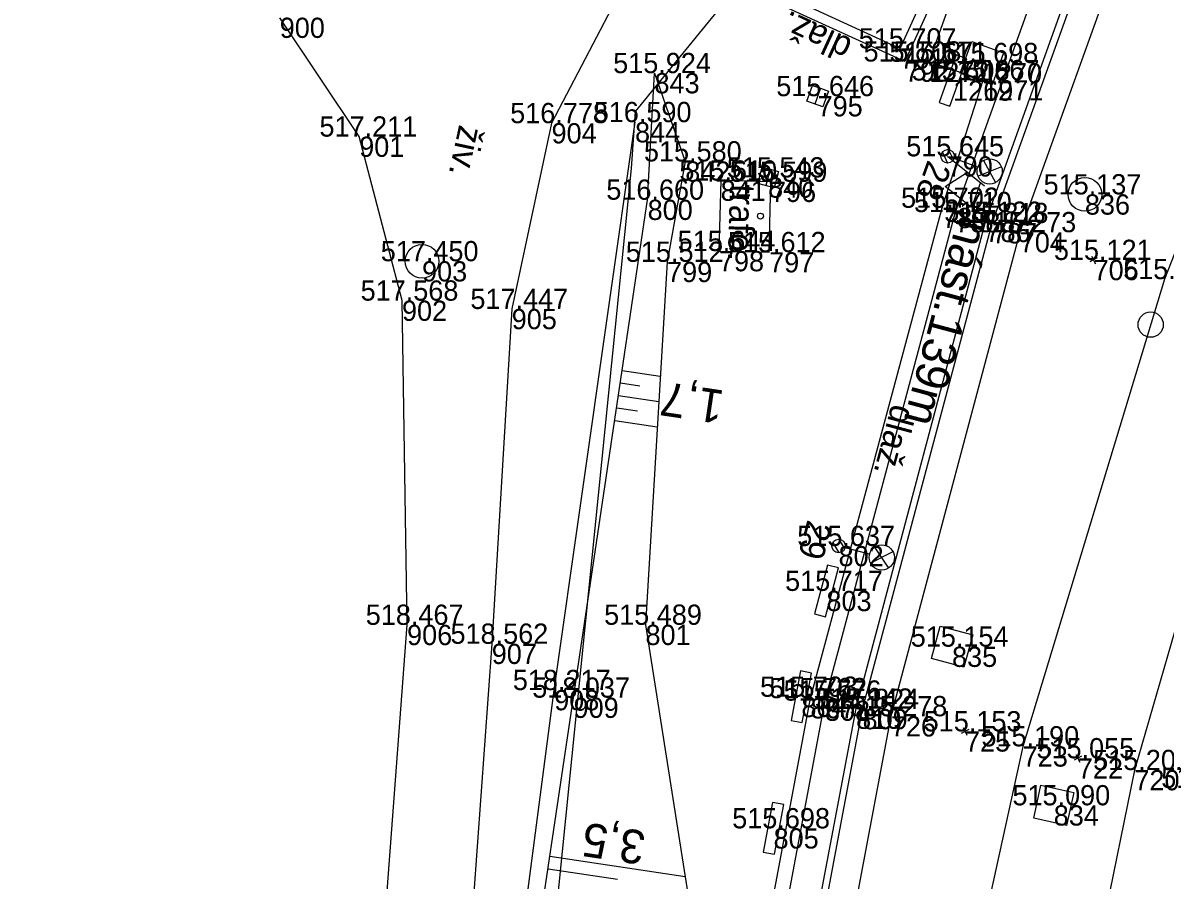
# Model space of a CAD drawing. Extents: x -1234191 to 23050, y -1290331 to -741191.
# Drawn here: x -865485.2 to -865417.4, y -1105088.5 to -1105037.6 of the extents above; entities that cross this region are included whole.
import ezdxf

# ---------------------------------------------------------------- set-up
doc = ezdxf.new("R2010")
doc.units = 0
for name, color, linetype in [('Vrstva 1', 7, 'Continuous'), ('Vrstva 14', 7, 'Continuous'), ('Vrstva 16', 7, 'Continuous'), ('Vrstva 17', 7, 'Continuous'), ('Vrstva 23', 7, 'Continuous'), ('Vrstva 25', 7, 'Continuous'), ('Vrstva 33', 7, 'Continuous'), ('Vrstva 4', 7, 'Continuous'), ('Vrstva 41', 7, 'Continuous'), ('Vrstva 43', 7, 'Continuous'), ('Vrstva 48', 7, 'Continuous'), ('Vrstva 49', 7, 'Continuous'), ('Vrstva 51', 7, 'Continuous'), ('Vrstva 53', 7, 'Continuous'), ('Vrstva 59', 7, 'Continuous'), ('Vrstva 60', 7, 'Continuous'), ('Vrstva 61', 7, 'Continuous'), ('Vrstva 7', 7, 'Continuous')]:
    doc.layers.add(name, color=color, linetype=linetype)

msp = doc.modelspace()

# ---------------------------------------------------------------- linework, layer by layer
at = {"layer": 'Vrstva 1'}
for points in [[(-865167.713, -1104779.363), (-865179.796, -1104790.726), (-865184.478, -1104795.035), (-865190.97, -1104800.752), (-865195.945, -1104804.963), (-865211.087, -1104817.791), (-865237.902, -1104840.516), (-865253.199, -1104853.499), (-865272.037, -1104869.497), (-865292.913, -1104887.204), (-865297.954, -1104891.507), (-865305.977, -1104898.32), (-865318.53, -1104909.524), (-865330.274, -1104921.076), (-865350.227, -1104943.561), (-865366.81, -1104965.604), (-865377.819, -1104982.561), (-865389.023, -1105002.397), (-865401.608, -1105028.878), (-865411.418, -1105054.9), (-865419.263, -1105081.952), (-865424.901, -1105109.6), (-865427.484, -1105128.881), (-865429.29, -1105156.421)], [(-865214.42, -1104814.068), (-865241.183, -1104836.797), (-865256.409, -1104849.72), (-865275.283, -1104865.734), (-865296.129, -1104883.416), (-865301.469, -1104887.956), (-865309.155, -1104894.547), (-865321.846, -1104905.934), (-865333.869, -1104917.682), (-865354.051, -1104940.12), (-865371.183, -1104962.558), (-865382.53, -1104979.664), (-865394.153, -1104999.759), (-865407.109, -1105026.401), (-865417.481, -1105052.831), (-865425.89, -1105080.546), (-865431.949, -1105108.222), (-865434.948, -1105128.258), (-865437.242, -1105156.147)], [(-865282.212, -1104859.155), (-865294.87, -1104869.895), (-865302.446, -1104876.305), (-865328.715, -1104898.709), (-865342.906, -1104912.076), (-865356.031, -1104925.972), (-865363.103, -1104934.181), (-865379.992, -1104956.222), (-865391.594, -1104973.91), (-865394.88, -1104979.421), (-865395.841, -1104981.079), (-865398.301, -1104985.355), (-865400.147, -1104988.749), (-865403.476, -1104995.003), (-865409.191, -1105006.605), (-865415.957, -1105021.943), (-865426.066, -1105050.048), (-865433.714, -1105078.759), (-865439.01, -1105106.92), (-865441.571, -1105127.548), (-865443.346, -1105156.022)]]:
    msp.add_lwpolyline(points, dxfattribs=at)
at = {"layer": 'Vrstva 14'}
for points in [[(-865407.106, -1104993.3), (-865419.736, -1105020.537), (-865429.893, -1105048.855), (-865437.628, -1105077.833), (-865442.976, -1105106.353), (-865445.55, -1105127.295)], [(-865445.55, -1105127.295), (-865444.702, -1105127.383), (-865443.698, -1105127.375), (-865443.285, -1105127.415), (-865440.722, -1105106.667), (-865435.391, -1105078.331), (-865427.713, -1105049.508), (-865417.6, -1105021.411), (-865405.088, -1104994.337), (-865405.439, -1104994.15), (-865406.275, -1104993.706), (-865407.106, -1104993.3)], [(-865443.698, -1105127.375), (-865441.144, -1105106.64), (-865435.776, -1105078.309), (-865428.102, -1105049.433), (-865418.029, -1105021.359), (-865405.439, -1104994.15), (-865406.275, -1104993.706), (-865406.275, -1104993.706)]]:
    msp.add_lwpolyline(points, dxfattribs=at)
at = {"layer": 'Vrstva 16'}
for points in [[(-865409.021, -1104992.403), (-865407.106, -1104993.3), (-865419.736, -1105020.537), (-865429.893, -1105048.855), (-865437.628, -1105077.833), (-865442.976, -1105106.353), (-865445.55, -1105127.295)], [(-865440.628, -1105035.714), (-865433.17, -1105039.148), (-865428.313, -1105028.495), (-865435.812, -1105025.059), (-865440.628, -1105035.714)], [(-865445.55, -1105127.295), (-865446.387, -1105127.258), (-865443.821, -1105106.237), (-865438.481, -1105077.686), (-865430.662, -1105048.601), (-865428.244, -1105041.03), (-865431.44, -1105039.941), (-865427.538, -1105029.011), (-865427.857, -1105028.884), (-865432.883, -1105039.925), (-865441.383, -1105036.023), (-865438.875, -1105030.364)]]:
    msp.add_lwpolyline(points, dxfattribs=at)
at = {"layer": 'Vrstva 17'}
msp.add_lwpolyline([(-865440.024, -1105362.568), (-865440.948, -1105350.419), (-865442.441, -1105333.554), (-865444.21, -1105322.31), (-865462.564, -1105304.913), (-865463.714, -1105278.723), (-865464.651, -1105257.681), (-865465.298, -1105237.406), (-865466.161, -1105215.637), (-865467.198, -1105188.109), (-865467.959, -1105161.216), (-865460.995, -1105122.061), (-865456.243, -1105096.706), (-865453.694, -1105077.206), (-865448.895, -1105043.52)], dxfattribs=at)
at = {"layer": 'Vrstva 23'}
for points in [[(-865440.628, -1105035.714), (-865433.17, -1105039.148), (-865428.313, -1105028.495), (-865435.812, -1105025.059), (-865440.628, -1105035.714)], [(-865443.814, -1105046.987), (-865443.918, -1105051.165), (-865440.939, -1105051.232), (-865440.828, -1105047.056), (-865443.814, -1105046.987)]]:
    msp.add_lwpolyline(points, dxfattribs=at)
for points in [[(-865429.198, -1105039.759), (-865429.834, -1105039.53), (-865430.848, -1105042.35), (-865430.212, -1105042.578)], [(-865436.826, -1105069.964), (-865437.479, -1105069.79), (-865438.25, -1105072.685), (-865437.597, -1105072.859)], [(-865438.415, -1105076.194), (-865439.079, -1105076.07), (-865439.633, -1105079.014), (-865438.969, -1105079.139)], [(-865440.065, -1105083.997), (-865440.729, -1105083.873), (-865441.283, -1105086.817), (-865440.619, -1105086.942)]]:
    msp.add_lwpolyline(points, close=True, dxfattribs=at)
at = {"layer": 'Vrstva 25'}
for p, q in [((-865430.659, -1105045.306), (-865430.358, -1105045.945)), ((-865430.289, -1105045.154), (-865430.006, -1105045.754)), ((-865428.557, -1105046.19), (-865429.969, -1105045.682)), ((-865428.228, -1105045.799), (-865427.507, -1105047.105)), ((-865427.16, -1105046.168), (-865428.543, -1105046.727)), ((-865436.795, -1105068.265), (-865436.463, -1105068.838)), ((-865437.151, -1105068.447), (-865436.797, -1105069.059)), ((-865434.982, -1105069.15), (-865436.431, -1105068.764)), ((-865433.592, -1105069.009), (-865434.922, -1105069.683)), ((-865434.688, -1105068.733), (-865433.858, -1105069.972))]:
    msp.add_line(p, q, dxfattribs=at)
for centre, radius in [((-865430.345, -1105045.547), 0.4), ((-865427.852, -1105046.441), 0.749), ((-865436.818, -1105068.661), 0.4), ((-865434.258, -1105069.34), 0.749)]:
    msp.add_circle(centre, radius, dxfattribs=at)
at = {"layer": 'Vrstva 33'}
msp.add_line((-865430.345, -1105045.547), (-865428.158, -1105047.296), dxfattribs=at)
msp.add_lwpolyline([(-865428.393, -1105047.109), (-865428.939, -1105048.592), (-865430.501, -1105047.343), (-865429.174, -1105046.484)], dxfattribs=at)
at = {"layer": 'Vrstva 4'}
msp.add_lwpolyline([(-865426.155, -1105368.12), (-865426.668, -1105362.407), (-865429.114, -1105338.123), (-865433.028, -1105319.492), (-865435.927, -1105302.018), (-865438.193, -1105282.679), (-865438.981, -1105269.51), (-865443.453, -1105220.286), (-865444.491, -1105206.788), (-865446.148, -1105185.515), (-865446.491, -1105156.099), (-865443.766, -1105128.394), (-865443.698, -1105127.375), (-865441.144, -1105106.64), (-865435.776, -1105078.309), (-865428.102, -1105049.433), (-865418.029, -1105021.359), (-865405.439, -1104994.15), (-865406.275, -1104993.706), (-865402.988, -1104987.737), (-865401.606, -1104987.788)], dxfattribs=at)
at = {"layer": 'Vrstva 41'}
for points in [[(-865427.037, -1105039.416), (-865427.713, -1105041.298), (-865429.595, -1105040.622), (-865428.919, -1105038.74), (-865427.037, -1105039.416)], [(-865428.861, -1105073.924), (-865429.376, -1105075.857), (-865431.309, -1105075.342), (-865430.794, -1105073.409), (-865428.861, -1105073.924)], [(-865422.859, -1105083.28), (-865423.287, -1105085.234), (-865425.241, -1105084.806), (-865424.813, -1105082.852), (-865422.859, -1105083.28)]]:
    msp.add_lwpolyline(points, dxfattribs=at)
at = {"layer": 'Vrstva 43'}
for points in [[(-865437.893, -1105041.507), (-865437.422, -1105041.676), (-865437.761, -1105042.617), (-865438.702, -1105042.278), (-865438.363, -1105041.337), (-865437.893, -1105041.507), (-865438.231, -1105042.447)], [(-865440.872, -1105046.318), (-865440.389, -1105046.447), (-865440.647, -1105047.413), (-865441.613, -1105047.155), (-865441.355, -1105046.189), (-865440.872, -1105046.318), (-865441.13, -1105047.284)]]:
    msp.add_lwpolyline(points, dxfattribs=at)
for centre in [(-865422.201, -1105047.805), (-865461.533, -1105051.77)]:
    msp.add_circle(centre, 1, dxfattribs=at)
at = {"layer": 'Vrstva 48'}
for p, q in [((-865449.654, -1105058.244), (-865447.397, -1105058.58)), ((-865449.765, -1105058.986), (-865448.603, -1105059.159)), ((-865449.875, -1105059.728), (-865447.486, -1105060.083)), ((-865449.985, -1105060.47), (-865448.758, -1105060.652)), ((-865450.096, -1105061.211), (-865447.576, -1105061.586)), ((-865453.948, -1105087.06), (-865445.921, -1105088.259)), ((-865454.059, -1105087.802), (-865449.928, -1105088.419))]:
    msp.add_line(p, q, dxfattribs=at)
at = {"layer": 'Vrstva 49'}
for p, q in [((-865421.465, -1105051.576), (-865421.905, -1105051.812)), ((-865421.803, -1105051.474), (-865421.567, -1105051.914)), ((-865429.096, -1105079.538), (-865429.536, -1105079.774)), ((-865429.434, -1105079.436), (-865429.198, -1105079.876)), ((-865422.401, -1105081.136), (-865422.841, -1105081.372)), ((-865422.739, -1105081.034), (-865422.503, -1105081.474))]:
    msp.add_line(p, q, dxfattribs=at)
for points in [[(-865440.215, -1105363.474), (-865440.024, -1105362.568), (-865440.948, -1105350.419), (-865442.441, -1105333.554), (-865442.36, -1105322.681), (-865460.47, -1105300.077), (-865462.475, -1105280.59), (-865464.651, -1105257.681), (-865465.298, -1105237.406), (-865465.087, -1105211.457), (-865465.574, -1105188.228), (-865464.694, -1105161.872), (-865463.713, -1105151.73), (-865460.571, -1105131.866), (-865457.255, -1105115.233), (-865455.217, -1105095.552), (-865452.543, -1105077.657), (-865448.148, -1105048.121), (-865447.741, -1105040.612)], [(-865447.741, -1105040.612), (-865445.915, -1105045.85), (-865446.994, -1105051.807), (-865448.275, -1105073.335), (-865445.083, -1105093.569), (-865444.175, -1105106.198), (-865445.349, -1105114.667), (-865446.324, -1105117.738), (-865446.164, -1105119.269), (-865447.175, -1105127.09), (-865446.122, -1105130.014), (-865447.796, -1105156.012)]]:
    msp.add_lwpolyline(points, dxfattribs=at)
at = {"layer": 'Vrstva 51'}
for points in [[(-865465.47, -1105031.79), (-865460.34, -1105033.641), (-865457.022, -1105032.821), (-865452.825, -1105028.77), (-865447.623, -1105031.66), (-865453.85, -1105043.58), (-865456.213, -1105054.601), (-865457.397, -1105074.46), (-865458.912, -1105095.503), (-865464.603, -1105123.193), (-865472.02, -1105159.894), (-865479.385, -1105194.851)], [(-865485.221, -1105193.493), (-865477.61, -1105158.724), (-865469.772, -1105121.414), (-865464.021, -1105094.671), (-865462.422, -1105073.338), (-865462.723, -1105054.107), (-865465.264, -1105044.377), (-865469.978, -1105037.323)]]:
    msp.add_lwpolyline(points, dxfattribs=at)
at = {"layer": 'Vrstva 53'}
for points in [[(-865448.859, -1105042.879), (-865441.71, -1105034.11), (-865437.449, -1105024.62), (-865432.412, -1105013.396)], [(-865401.73, -1105642.98), (-865417.63, -1105585.969), (-865424.489, -1105550.459), (-865433.05, -1105459.11), (-865432.13, -1105450.639), (-865436.38, -1105418.03), (-865442.369, -1105372.04), (-865443.529, -1105360.94), (-865451.449, -1105359.03), (-865457.01, -1105352.36), (-865460.159, -1105345.639), (-865461.75, -1105336.51), (-865458.39, -1105309.04), (-865454.409, -1105297.45), (-865462.17, -1105175.639), (-865449.109, -1105046.26), (-865448.859, -1105042.879)]]:
    msp.add_lwpolyline(points, dxfattribs=at)
at = {"layer": 'Vrstva 59'}
msp.add_circle((-865441.456, -1105049.091), 0.175, dxfattribs=at)
at = {"layer": 'Vrstva 60'}
for p, q in [((-865433.17, -1105039.148), (-865433.17, -1105039.148)), ((-865432.883, -1105039.925), (-865432.883, -1105039.925)), ((-865431.44, -1105039.941), (-865431.44, -1105039.941)), ((-865428.316, -1105040.019), (-865428.316, -1105040.019)), ((-865447.741, -1105040.612), (-865447.741, -1105040.612)), ((-865430.024, -1105041.054), (-865430.024, -1105041.054)), ((-865428.244, -1105041.03), (-865428.244, -1105041.03)), ((-865438.062, -1105041.977), (-865438.062, -1105041.977)), ((-865453.85, -1105043.58), (-865453.85, -1105043.58)), ((-865448.895, -1105043.52), (-865448.895, -1105043.52)), ((-865465.264, -1105044.377), (-865465.264, -1105044.377)), ((-865445.915, -1105045.85), (-865445.915, -1105045.85)), ((-865430.345, -1105045.547), (-865430.345, -1105045.547)), ((-865443.814, -1105046.987), (-865443.814, -1105046.987)), ((-865441.001, -1105046.801), (-865441.001, -1105046.801)), ((-865440.828, -1105047.056), (-865440.828, -1105047.056)), ((-865422.201, -1105047.805), (-865422.201, -1105047.805)), ((-865448.148, -1105048.121), (-865448.148, -1105048.121)), ((-865430.662, -1105048.601), (-865430.662, -1105048.601)), ((-865429.893, -1105048.855), (-865429.893, -1105048.855)), ((-865428.102, -1105049.433), (-865428.102, -1105049.433)), ((-865427.713, -1105049.508), (-865427.713, -1105049.508)), ((-865426.066, -1105050.048), (-865426.066, -1105050.048)), ((-865443.918, -1105051.165), (-865443.918, -1105051.165)), ((-865440.939, -1105051.232), (-865440.939, -1105051.232)), ((-865461.533, -1105051.77), (-865461.533, -1105051.77)), ((-865446.994, -1105051.807), (-865446.994, -1105051.807)), ((-865421.685, -1105051.694), (-865421.685, -1105051.694)), ((-865417.481, -1105052.831), (-865417.481, -1105052.831)), ((-865462.723, -1105054.107), (-865462.723, -1105054.107)), ((-865456.213, -1105054.601), (-865456.213, -1105054.601)), ((-865436.818, -1105068.661), (-865436.818, -1105068.661)), ((-865437.539, -1105071.324), (-865437.539, -1105071.324)), ((-865462.422, -1105073.338), (-865462.422, -1105073.338)), ((-865448.275, -1105073.335), (-865448.275, -1105073.335)), ((-865457.397, -1105074.46), (-865457.397, -1105074.46)), ((-865430.085, -1105074.633), (-865430.085, -1105074.633)), ((-865453.694, -1105077.206), (-865453.694, -1105077.206)), ((-865452.543, -1105077.657), (-865452.543, -1105077.657)), ((-865439.025, -1105077.604), (-865439.025, -1105077.604)), ((-865438.481, -1105077.686), (-865438.481, -1105077.686)), ((-865437.628, -1105077.833), (-865437.628, -1105077.833)), ((-865435.776, -1105078.309), (-865435.776, -1105078.309)), ((-865435.391, -1105078.331), (-865435.391, -1105078.331)), ((-865433.714, -1105078.759), (-865433.714, -1105078.759)), ((-865429.316, -1105079.656), (-865429.316, -1105079.656)), ((-865425.89, -1105080.546), (-865425.89, -1105080.546)), ((-865422.621, -1105081.254), (-865422.621, -1105081.254)), ((-865419.263, -1105081.952), (-865419.263, -1105081.952)), ((-865424.05, -1105084.043), (-865424.05, -1105084.043)), ((-865440.675, -1105085.407), (-865440.675, -1105085.407))]:
    msp.add_line(p, q, dxfattribs=at)
at = {"layer": 'Vrstva 7'}
msp.add_circle((-865418.3, -1105055.529), 0.75, dxfattribs=at)

# ---------------------------------------------------------------- texts
at = {"layer": 'Vrstva 14'}
msp.add_text('nást.139m', height=2, rotation=255.05468, dxfattribs=at).set_placement((-865429.745, -1105049.144))
at = {"layer": 'Vrstva 16'}
for rotation, p in [(155.34209, (-865435.919, -1105038.635)), (255.05468, (-865433.653, -1105060.176))]:
    msp.add_text('dlaž.', height=1.5, rotation=rotation, dxfattribs=at).set_placement(p)
at = {"layer": 'Vrstva 23'}
msp.add_text('trafo.', height=1.5, rotation=268.47741, dxfattribs=at).set_placement((-865443.262, -1105047.184))
at = {"layer": 'Vrstva 25'}
for s, rotation, p in [('28', 250.21701, (-865431.514, -1105045.713)), ('29', 255.08399, (-865438.651, -1105067.054))]:
    msp.add_text(s, height=1.5, rotation=rotation, dxfattribs=at).set_placement(p)
at = {"layer": 'Vrstva 48'}
for s, rotation, p in [('1,7', 171.53641, (-865443.532, -1105059.456)), ('3,5', 171.50133, (-865448.181, -1105085.604))]:
    msp.add_text(s, height=2, rotation=rotation, dxfattribs=at).set_placement(p)
at = {"layer": 'Vrstva 51'}
msp.add_text('živ.', height=1.5, rotation=257.8985, dxfattribs=at).set_placement((-865459.324, -1105043.631))
at = {"layer": 'Vrstva 60'}
for s, p in [('900', (-865469.978, -1105038.523)), ('791', (-865433.17, -1105040.348)), ('792', (-865432.883, -1105041.125)), ('843', (-865447.741, -1105041.812)), ('1272', (-865431.44, -1105041.141)), ('1270', (-865428.316, -1105041.219)), ('1269', (-865430.024, -1105042.254)), ('1271', (-865428.244, -1105042.23)), ('795', (-865438.062, -1105043.177)), ('904', (-865453.85, -1105044.78)), ('844', (-865448.895, -1105044.72)), ('901', (-865465.264, -1105045.577)), ('842', (-865445.915, -1105047.05)), ('790', (-865430.345, -1105046.747)), ('841', (-865443.814, -1105048.187)), ('840', (-865441.001, -1105048.001)), ('796', (-865440.828, -1105048.256)), ('836', (-865422.201, -1105049.005)), ('800', (-865448.148, -1105049.321)), ('789', (-865430.662, -1105049.801)), ('788', (-865429.893, -1105050.055)), ('786', (-865428.102, -1105050.633)), ('787', (-865427.713, -1105050.708)), ('704', (-865426.066, -1105051.248)), ('798', (-865443.918, -1105052.365)), ('797', (-865440.939, -1105052.432)), ('903', (-865461.533, -1105052.97)), ('799', (-865446.994, -1105053.007)), ('706', (-865421.685, -1105052.894)), ('902', (-865462.723, -1105055.307)), ('905', (-865456.213, -1105055.801)), ('802', (-865436.818, -1105069.861)), ('803', (-865437.539, -1105072.524)), ('906', (-865462.422, -1105074.538)), ('801', (-865448.275, -1105074.535)), ('907', (-865457.397, -1105075.66)), ('835', (-865430.085, -1105075.833)), ('908', (-865453.694, -1105078.406)), ('909', (-865452.543, -1105078.857)), ('804', (-865439.025, -1105078.804)), ('807', (-865438.481, -1105078.886)), ('808', (-865437.628, -1105079.033)), ('810', (-865435.776, -1105079.509)), ('809', (-865435.391, -1105079.531)), ('726', (-865433.714, -1105079.959)), ('725', (-865429.316, -1105080.856)), ('723', (-865425.89, -1105081.746)), ('722', (-865422.621, -1105082.454)), ('720', (-865419.263, -1105083.152)), ('834', (-865424.05, -1105085.243)), ('805', (-865440.675, -1105086.607))]:
    msp.add_text(s, height=1.2, dxfattribs=at).set_placement(p)
at = {"layer": 'Vrstva 61'}
for s, p in [('515.707', (-865435.622, -1105039.148)), ('515.708', (-865435.337, -1105039.925)), ('515.671', (-865433.797, -1105039.941)), ('515.698', (-865430.77, -1105040.019)), ('515.924', (-865450.192, -1105040.612)), ('515.608', (-865432.478, -1105041.054)), ('515.667', (-865430.696, -1105041.03)), ('515.646', (-865440.514, -1105041.977)), ('516.778', (-865456.304, -1105043.58)), ('516.590', (-865451.346, -1105043.52)), ('517.211', (-865467.621, -1105044.377)), ('515.580', (-865448.366, -1105045.85)), ('515.645', (-865432.801, -1105045.547)), ('515.610', (-865446.265, -1105046.987)), ('515.543', (-865443.453, -1105046.801)), ('515.599', (-865443.282, -1105047.056)), ('515.137', (-865424.653, -1105047.805)), ('516.660', (-865450.599, -1105048.121)), ('515.702', (-865433.11, -1105048.601)), ('515.710', (-865432.344, -1105048.855)), ('515.122', (-865430.55, -1105049.433)), ('515.818', (-865430.167, -1105049.508)), ('515.273', (-865428.518, -1105050.048)), ('515.644', (-865446.369, -1105051.165)), ('515.612', (-865443.387, -1105051.232)), ('517.450', (-865463.984, -1105051.77)), ('515.512', (-865449.442, -1105051.807)), ('515.121', (-865424.042, -1105051.694)), ('515.183', (-865419.933, -1105052.831)), ('517.568', (-865465.177, -1105054.107)), ('517.447', (-865458.665, -1105054.601)), ('515.637', (-865439.27, -1105068.661)), ('515.717', (-865439.991, -1105071.324)), ('518.467', (-865464.874, -1105073.338)), ('515.489', (-865450.729, -1105073.335)), ('518.562', (-865459.845, -1105074.46)), ('515.154', (-865432.536, -1105074.633)), ('518.217', (-865456.146, -1105077.206)), ('518.037', (-865454.995, -1105077.657)), ('515.703', (-865441.477, -1105077.604)), ('515.762', (-865440.929, -1105077.686)), ('515.776', (-865440.08, -1105077.833)), ('515.142', (-865438.224, -1105078.309)), ('515.824', (-865437.842, -1105078.331)), ('515.278', (-865436.168, -1105078.759)), ('515.153', (-865431.768, -1105079.656)), ('515.190', (-865428.341, -1105080.546)), ('515.055', (-865425.077, -1105081.254)), ('515.202', (-865421.711, -1105081.952)), ('515.033', (-865417.671, -1105083.011)), ('515.090', (-865426.501, -1105084.043)), ('515.698', (-865443.129, -1105085.407))]:
    msp.add_text(s, height=1.2, dxfattribs=at).set_placement(p)

doc.saveas('drawing.dxf')
